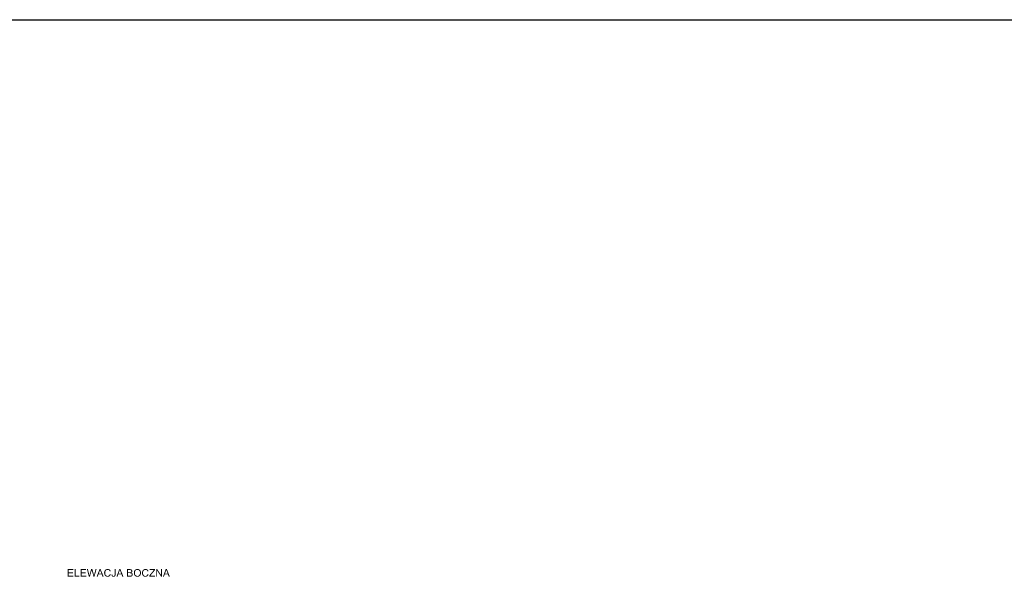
# Model space of a CAD drawing. Header units: millimetres. Extents: x -14047 to 49934, y -21523 to 14989.
# Tile 398 of 580: x 18636 to 25207, y 5898 to 9618. Entities that reach past the tile are written whole.
import ezdxf

# ---------------------------------------------------------------- set-up
doc = ezdxf.new("R2010")
doc.units = ezdxf.units.MM
doc.layers.add('A-KOTY', color=2, linetype='Continuous')
doc.layers.add('C00-00-00', color=7, linetype='Continuous')

msp = doc.modelspace()

# ---------------------------------------------------------------- hatches: boundary and pattern name
at = {"layer": 'C00-00-00'}
h = msp.add_hatch(color=256, dxfattribs=at)
h.dxf.hatch_style = 2
h.paths.add_polyline_path([(18993.359, 5951.993), (18957.376, 5951.993), (18957.376, 5902.04), (18994.629, 5902.04), (18994.629, 5907.967), (18964.149, 5907.967), (18964.149, 5924.9), (18991.666, 5924.9), (18991.666, 5930.827), (18964.149, 5930.827), (18964.149, 5946.067), (18993.359, 5946.067)])
h = msp.add_hatch(color=256, dxfattribs=at)
h.dxf.hatch_style = 2
h.paths.add_polyline_path([(19010.716, 5951.993), (19003.943, 5951.993), (19003.943, 5902.04), (19035.269, 5902.04), (19035.269, 5907.967), (19010.716, 5907.967)])
h = msp.add_hatch(color=256, dxfattribs=at)
h.dxf.hatch_style = 2
h.paths.add_polyline_path([(19078.873, 5951.993), (19042.889, 5951.993), (19042.889, 5902.04), (19080.143, 5902.04), (19080.143, 5907.967), (19049.663, 5907.967), (19049.663, 5924.9), (19077.179, 5924.9), (19077.179, 5930.827), (19049.663, 5930.827), (19049.663, 5946.067), (19078.873, 5946.067)])
h = msp.add_hatch(color=256, dxfattribs=at)
h.dxf.hatch_style = 2
h.paths.add_polyline_path([(19091.573, 5951.993), (19084.799, 5951.993), (19097.923, 5902.04), (19101.309, 5909.237), (19101.309, 5909.66), (19100.886, 5910.93), (19100.886, 5912.623), (19100.463, 5913.893), (19100.039, 5915.163), (19099.616, 5916.433), (19099.616, 5917.703), (19099.193, 5919.397)])
h = msp.add_hatch(color=256, dxfattribs=at)
h.dxf.hatch_style = 2
h.paths.add_polyline_path([(19121.206, 5951.993), (19113.163, 5951.993), (19103.426, 5918.127), (19103.426, 5917.28), (19103.003, 5916.01), (19102.579, 5914.74), (19102.156, 5913.047), (19101.733, 5911.353), (19101.309, 5909.237), (19097.923, 5902.04), (19104.696, 5902.04), (19115.279, 5940.14), (19115.703, 5940.563), (19115.703, 5941.833), (19116.126, 5943.103), (19116.549, 5944.373), (19116.973, 5946.067)])
h = msp.add_hatch(color=256, dxfattribs=at)
h.dxf.hatch_style = 2
h.paths.add_polyline_path([(19121.206, 5951.993), (19116.973, 5946.067), (19116.973, 5944.797), (19117.396, 5943.527), (19117.819, 5942.257), (19118.666, 5940.14), (19128.826, 5902.04), (19132.213, 5909.237), (19131.789, 5910.507), (19131.789, 5911.777), (19131.366, 5913.047), (19131.366, 5914.317), (19130.943, 5915.587), (19130.519, 5916.857), (19130.519, 5918.127), (19130.096, 5919.82), (19129.673, 5921.09), (19129.249, 5922.36), (19128.826, 5924.053), (19128.826, 5925.323), (19128.403, 5926.593)])
h = msp.add_hatch(color=256, dxfattribs=at)
h.dxf.hatch_style = 2
h.paths.add_polyline_path([(19149.146, 5951.993), (19142.373, 5951.993), (19134.753, 5919.82), (19134.329, 5918.55), (19133.906, 5916.857), (19133.483, 5915.587), (19133.059, 5913.893), (19133.059, 5912.623), (19132.636, 5911.353), (19132.213, 5910.083), (19132.213, 5909.237), (19128.826, 5902.04), (19135.176, 5902.04)])
h = msp.add_hatch(color=256, dxfattribs=at)
h.dxf.hatch_style = 2
h.paths.add_polyline_path([(19176.239, 5951.993), (19169.043, 5951.993), (19149.993, 5902.04), (19156.766, 5902.04), (19162.269, 5917.28), (19183.436, 5917.28), (19164.386, 5922.783), (19169.889, 5937.177), (19169.889, 5937.6), (19170.313, 5938.87), (19170.736, 5940.14), (19171.159, 5941.41), (19171.583, 5942.68), (19172.006, 5943.95), (19172.429, 5945.643), (19172.429, 5946.913)])
h = msp.add_hatch(color=256, dxfattribs=at)
h.dxf.hatch_style = 2
h.paths.add_polyline_path([(19176.239, 5951.993), (19172.429, 5946.913), (19172.853, 5945.643), (19173.276, 5944.797), (19173.699, 5943.527), (19174.123, 5942.257), (19174.546, 5940.987), (19174.969, 5939.293), (19175.393, 5938.023), (19176.239, 5936.33), (19181.319, 5922.783), (19164.386, 5922.783), (19183.436, 5917.28), (19188.939, 5902.04), (19196.559, 5902.04)])
h = msp.add_hatch(color=256, dxfattribs=at)
h.dxf.hatch_style = 2
h.paths.add_polyline_path([(19223.653, 5952.84), (19220.689, 5952.84), (19218.996, 5952.417), (19217.726, 5952.417), (19216.456, 5951.993), (19215.186, 5951.57), (19213.916, 5951.147), (19212.646, 5950.3), (19211.376, 5949.877), (19210.106, 5949.03), (19209.259, 5948.183), (19207.989, 5947.337), (19207.143, 5946.49), (19206.296, 5945.643), (19205.449, 5944.373), (19204.603, 5943.527), (19203.756, 5942.257), (19202.909, 5940.987), (19202.909, 5940.563), (19202.486, 5939.717), (19202.063, 5938.447), (19201.639, 5937.177), (19201.216, 5935.907), (19200.793, 5934.637), (19200.369, 5933.367), (19200.369, 5931.673), (19199.946, 5930.403), (19199.946, 5924.477), (19200.369, 5923.207), (19200.369, 5921.937), (19200.793, 5920.667), (19200.793, 5918.973), (19201.216, 5917.703), (19201.639, 5916.433), (19202.063, 5915.163), (19202.909, 5913.893), (19203.333, 5912.623), (19204.179, 5911.353), (19204.603, 5910.083), (19205.449, 5908.813), (19206.296, 5907.967), (19207.143, 5907.12), (19208.413, 5906.273), (19209.259, 5905.427), (19210.529, 5904.58), (19211.376, 5903.733), (19212.646, 5903.31), (19213.916, 5902.887), (19214.763, 5902.463), (19216.033, 5902.04), (19217.726, 5901.617), (19218.996, 5901.617), (19220.266, 5901.193), (19225.769, 5901.193), (19227.039, 5901.617), (19228.309, 5901.617), (19229.579, 5902.04), (19230.849, 5902.463), (19232.119, 5902.887), (19233.389, 5903.31), (19234.659, 5904.157), (19235.506, 5904.58), (19236.776, 5905.427), (19237.623, 5906.273), (19222.806, 5906.697), (19222.383, 5906.697), (19221.113, 5907.12), (19219.419, 5907.12), (19218.149, 5907.543), (19216.879, 5907.967), (19215.609, 5908.39), (19214.339, 5909.237), (19213.493, 5909.66), (19212.646, 5910.507), (19211.799, 5911.777), (19210.953, 5912.623), (19210.106, 5913.893), (19209.259, 5915.163), (19208.836, 5916.433), (19208.413, 5917.703), (19207.989, 5918.973), (19207.566, 5920.243), (19207.143, 5921.513), (19207.143, 5924.477), (19206.719, 5925.747), (19206.719, 5927.44), (19206.719, 5929.133), (19207.143, 5930.403), (19207.143, 5931.673), (19207.566, 5932.943), (19207.566, 5934.213), (19207.989, 5935.907), (19208.413, 5937.177), (19208.836, 5938.023), (19209.259, 5939.293), (19210.106, 5940.563), (19210.953, 5941.833), (19211.799, 5942.68), (19212.646, 5943.527), (19213.916, 5944.373), (19214.339, 5944.797), (19215.609, 5945.643), (19216.456, 5946.067), (19217.726, 5946.49), (19218.996, 5946.913), (19220.689, 5946.913), (19221.959, 5947.337), (19238.046, 5947.337), (19237.199, 5948.183), (19236.353, 5949.03), (19235.506, 5949.877), (19234.236, 5950.3), (19232.966, 5951.147), (19231.696, 5951.57), (19230.849, 5951.993), (19229.156, 5952.417), (19227.886, 5952.417), (19226.616, 5952.84), (19225.346, 5952.84)])
h = msp.add_hatch(color=256, dxfattribs=at)
h.dxf.hatch_style = 2
h.paths.add_polyline_path([(19237.623, 5919.397), (19237.199, 5917.703), (19236.776, 5916.433), (19236.353, 5915.163), (19235.506, 5913.893), (19235.083, 5913.047), (19234.236, 5911.777), (19233.389, 5910.93), (19232.543, 5910.083), (19232.119, 5909.66), (19230.849, 5908.813), (19229.579, 5908.39), (19228.309, 5907.967), (19227.039, 5907.543), (19225.769, 5907.12), (19224.499, 5906.697), (19222.806, 5906.697), (19237.623, 5906.273), (19238.469, 5907.12), (19239.316, 5907.967), (19240.163, 5908.813), (19241.009, 5910.083), (19241.433, 5911.353), (19242.279, 5912.2), (19242.703, 5913.47), (19243.549, 5915.163), (19243.973, 5916.433), (19244.396, 5917.703)])
h = msp.add_hatch(color=256, dxfattribs=at)
h.dxf.hatch_style = 2
h.paths.add_polyline_path([(19238.046, 5947.337), (19223.653, 5947.337), (19224.076, 5947.337), (19225.769, 5946.913), (19227.039, 5946.913), (19228.309, 5946.49), (19229.579, 5946.067), (19230.849, 5945.643), (19231.696, 5944.797), (19232.543, 5943.95), (19233.389, 5943.103), (19234.236, 5942.257), (19235.083, 5940.987), (19235.929, 5939.717), (19236.353, 5938.447), (19236.776, 5936.753), (19243.549, 5938.447), (19243.126, 5939.293), (19242.703, 5940.563), (19241.856, 5941.833), (19241.433, 5943.103), (19240.586, 5944.373), (19240.163, 5945.22), (19239.316, 5946.49)])
h = msp.add_hatch(color=256, dxfattribs=at)
h.dxf.hatch_style = 2
h.paths.add_polyline_path([(19254.979, 5916.857), (19249.053, 5916.433), (19249.053, 5911.777), (19249.476, 5910.507), (19249.899, 5909.237), (19250.323, 5907.967), (19250.746, 5906.697), (19251.593, 5905.85), (19252.439, 5905.003), (19252.439, 5904.58), (19253.286, 5903.733), (19254.556, 5903.31), (19255.403, 5902.463), (19256.673, 5902.04), (19257.943, 5901.617), (19259.213, 5901.617), (19260.906, 5901.193), (19265.139, 5901.193), (19266.409, 5901.617), (19267.679, 5902.04), (19268.949, 5902.463), (19270.219, 5902.887), (19270.643, 5903.31), (19271.489, 5904.157), (19272.759, 5905.003), (19273.606, 5905.85), (19274.453, 5907.12), (19260.483, 5907.12), (19259.213, 5907.543), (19257.943, 5908.39), (19257.096, 5909.237), (19256.249, 5910.083), (19255.826, 5910.93), (19255.403, 5912.2), (19255.403, 5913.47), (19254.979, 5915.163)])
h = msp.add_hatch(color=256, dxfattribs=at)
h.dxf.hatch_style = 2
h.paths.add_polyline_path([(19276.569, 5951.993), (19269.796, 5951.993), (19269.796, 5913.47), (19269.373, 5912.2), (19268.949, 5911.353), (19268.526, 5910.083), (19267.679, 5909.237), (19266.833, 5908.39), (19266.409, 5907.967), (19265.139, 5907.543), (19263.869, 5907.12), (19262.176, 5907.12), (19274.453, 5907.12), (19274.876, 5908.39), (19275.299, 5909.66), (19275.723, 5910.507), (19276.146, 5911.777), (19276.146, 5914.74), (19276.569, 5916.433), (19276.569, 5918.127)])
h = msp.add_hatch(color=256, dxfattribs=at)
h.dxf.hatch_style = 2
h.paths.add_polyline_path([(19308.319, 5951.993), (19301.123, 5951.993), (19282.073, 5902.04), (19288.846, 5902.04), (19294.349, 5917.28), (19315.516, 5917.28), (19296.466, 5922.783), (19301.969, 5937.177), (19301.969, 5937.6), (19302.393, 5938.87), (19302.816, 5940.14), (19303.239, 5941.41), (19303.663, 5942.68), (19304.086, 5943.95), (19304.509, 5945.643), (19304.509, 5946.913)])
h = msp.add_hatch(color=256, dxfattribs=at)
h.dxf.hatch_style = 2
h.paths.add_polyline_path([(19308.319, 5951.993), (19304.509, 5946.913), (19304.933, 5945.643), (19305.356, 5944.797), (19305.779, 5943.527), (19306.203, 5942.257), (19306.626, 5940.987), (19307.049, 5939.293), (19307.473, 5938.023), (19308.319, 5936.33), (19313.399, 5922.783), (19296.466, 5922.783), (19315.516, 5917.28), (19321.019, 5902.04), (19328.639, 5902.04)])
h = msp.add_hatch(color=256, dxfattribs=at)
h.dxf.hatch_style = 2
h.paths.add_polyline_path([(19371.396, 5951.993), (19352.769, 5951.993), (19352.769, 5902.04), (19376.053, 5902.04), (19377.746, 5902.463), (19378.593, 5902.463), (19379.863, 5902.887), (19380.709, 5902.887), (19381.979, 5903.31), (19383.249, 5904.157), (19384.519, 5904.58), (19385.366, 5905.427), (19385.789, 5905.427), (19386.636, 5906.697), (19387.483, 5907.543), (19359.543, 5907.967), (19359.543, 5925.323), (19387.059, 5925.323), (19386.213, 5926.17), (19384.943, 5927.017), (19383.673, 5927.44), (19382.403, 5928.287), (19381.133, 5928.71), (19381.556, 5928.71), (19382.826, 5929.557), (19383.673, 5930.403), (19359.543, 5930.827), (19359.543, 5946.067), (19385.789, 5946.067), (19384.943, 5947.337), (19384.096, 5948.183), (19383.249, 5949.03), (19381.979, 5949.877), (19380.709, 5950.723), (19379.863, 5950.723), (19378.593, 5951.147), (19377.323, 5951.57), (19376.053, 5951.57), (19374.783, 5951.993), (19373.089, 5951.993)])
h = msp.add_hatch(color=256, dxfattribs=at)
h.dxf.hatch_style = 2
h.paths.add_polyline_path([(19385.789, 5946.067), (19369.279, 5946.067), (19375.206, 5946.067), (19376.053, 5945.643), (19376.899, 5945.643), (19377.323, 5945.22), (19378.593, 5944.797), (19379.439, 5943.95), (19380.286, 5942.68), (19380.709, 5942.257), (19381.133, 5941.41), (19381.556, 5939.717), (19381.556, 5936.33), (19381.133, 5935.06), (19380.286, 5934.213), (19379.863, 5933.79), (19379.016, 5932.943), (19377.746, 5932.097), (19376.476, 5931.673), (19376.053, 5931.673), (19374.783, 5931.25), (19372.243, 5931.25), (19370.126, 5930.827), (19359.543, 5930.827), (19383.673, 5930.403), (19384.943, 5931.25), (19385.789, 5932.097), (19386.213, 5933.367), (19387.059, 5934.213), (19387.483, 5935.06), (19387.906, 5936.753), (19387.906, 5938.023), (19388.329, 5939.293), (19387.906, 5940.563), (19387.906, 5941.833), (19387.483, 5943.527), (19387.059, 5944.797), (19386.213, 5946.067)])
h = msp.add_hatch(color=256, dxfattribs=at)
h.dxf.hatch_style = 2
h.paths.add_polyline_path([(19387.059, 5925.323), (19370.973, 5925.323), (19371.819, 5925.323), (19373.089, 5924.9), (19376.053, 5924.9), (19377.323, 5924.477), (19378.169, 5924.477), (19379.016, 5924.053), (19380.286, 5923.207), (19381.556, 5922.36), (19382.403, 5921.513), (19382.826, 5920.667), (19383.249, 5919.397), (19383.673, 5918.127), (19383.673, 5916.433), (19383.673, 5914.74), (19383.249, 5913.47), (19382.826, 5912.2), (19381.979, 5911.353), (19381.133, 5910.507), (19380.286, 5909.66), (19379.016, 5908.813), (19377.746, 5908.39), (19376.476, 5908.39), (19376.053, 5907.967), (19359.543, 5907.967), (19387.483, 5907.543), (19388.329, 5908.813), (19389.176, 5910.083), (19389.599, 5910.93), (19390.023, 5912.623), (19390.446, 5913.893), (19390.446, 5919.397), (19390.023, 5920.667), (19389.599, 5921.937), (19388.753, 5922.783), (19388.329, 5924.053), (19387.906, 5924.477)])
h = msp.add_hatch(color=256, dxfattribs=at)
h.dxf.hatch_style = 2
h.paths.add_polyline_path([(19406.533, 5947.76), (19405.686, 5946.913), (19404.839, 5946.067), (19404.416, 5945.22), (19403.569, 5944.373), (19402.723, 5943.527), (19401.876, 5942.257), (19401.453, 5941.41), (19400.606, 5940.14), (19400.183, 5938.87), (19399.759, 5937.6), (19399.336, 5936.33), (19398.913, 5935.06), (19398.913, 5933.79), (19398.489, 5932.52), (19398.489, 5930.827), (19398.066, 5929.557), (19398.066, 5923.207), (19398.489, 5921.937), (19398.489, 5920.243), (19398.913, 5918.973), (19399.336, 5917.703), (19399.759, 5916.433), (19400.183, 5915.163), (19401.029, 5913.893), (19401.029, 5913.47), (19401.876, 5912.2), (19402.299, 5911.353), (19403.146, 5910.083), (19403.993, 5908.813), (19405.263, 5907.967), (19406.109, 5907.12), (19406.956, 5906.273), (19421.773, 5906.697), (19420.503, 5907.12), (19418.809, 5907.12), (19417.539, 5907.543), (19416.269, 5907.543), (19414.999, 5908.39), (19414.153, 5908.813), (19412.883, 5909.237), (19411.613, 5910.083), (19410.766, 5910.93), (19409.919, 5912.2), (19409.496, 5912.2), (19408.649, 5913.47), (19407.803, 5914.317), (19407.379, 5915.587), (19406.533, 5916.433), (19406.109, 5917.703), (19405.686, 5918.973), (19405.686, 5920.243), (19405.263, 5921.937), (19404.839, 5923.207), (19404.839, 5929.557), (19405.263, 5930.827), (19405.263, 5932.52), (19405.686, 5933.79), (19406.109, 5935.06), (19406.533, 5936.33), (19406.956, 5937.6), (19407.379, 5938.87), (19407.803, 5939.717), (19408.649, 5940.563), (19409.073, 5941.833), (19409.919, 5942.257), (19410.766, 5943.103), (19412.036, 5943.95), (19412.883, 5944.797), (19414.153, 5945.643), (19415.423, 5946.067), (19416.693, 5946.49), (19417.963, 5946.913), (19419.233, 5946.913), (19420.503, 5947.337), (19422.196, 5947.337)])
h = msp.add_hatch(color=256, dxfattribs=at)
h.dxf.hatch_style = 2
h.paths.add_polyline_path([(19422.196, 5952.84), (19418.809, 5952.84), (19417.539, 5952.417), (19416.269, 5952.417), (19414.576, 5951.993), (19413.306, 5951.57), (19412.459, 5951.147), (19411.189, 5950.723), (19409.919, 5949.877), (19408.649, 5949.453), (19407.803, 5948.607), (19406.533, 5947.76), (19422.196, 5947.337), (19423.466, 5947.337), (19424.736, 5946.913), (19426.006, 5946.913), (19427.276, 5946.49), (19428.546, 5946.067), (19429.816, 5945.22), (19431.086, 5944.797), (19431.933, 5943.95), (19433.203, 5943.103), (19434.049, 5942.257), (19434.896, 5941.41), (19435.743, 5940.14), (19436.166, 5938.87), (19437.013, 5937.6), (19437.436, 5936.753), (19437.859, 5935.483), (19438.283, 5934.213), (19438.706, 5932.943), (19438.706, 5931.25), (19439.129, 5929.98), (19439.129, 5924.053), (19438.706, 5922.783), (19438.706, 5921.09), (19438.283, 5919.82), (19437.859, 5918.55), (19437.436, 5917.28), (19437.013, 5916.01), (19436.166, 5915.163), (19435.743, 5913.893), (19434.896, 5913.047), (19434.049, 5912.2), (19434.049, 5911.777), (19433.203, 5910.93), (19431.933, 5910.083), (19431.086, 5909.237), (19429.816, 5908.813), (19428.546, 5907.967), (19427.276, 5907.543), (19426.006, 5907.12), (19424.736, 5907.12), (19423.466, 5906.697), (19421.773, 5906.697), (19406.956, 5906.273), (19408.226, 5905.427), (19409.496, 5904.58), (19409.919, 5904.157), (19411.189, 5903.733), (19412.459, 5902.887), (19413.729, 5902.463), (19414.999, 5902.04), (19416.269, 5901.617), (19417.539, 5901.617), (19419.233, 5901.193), (19425.159, 5901.193), (19426.429, 5901.617), (19427.699, 5902.04), (19428.969, 5902.04), (19430.239, 5902.463), (19431.509, 5902.887), (19432.779, 5903.733), (19434.049, 5904.157), (19434.473, 5904.58), (19435.743, 5905.427), (19436.589, 5905.85), (19437.859, 5906.697), (19438.706, 5907.967), (19439.553, 5908.813), (19440.399, 5909.66), (19441.246, 5910.93), (19442.093, 5912.2), (19442.939, 5913.47), (19443.363, 5914.74), (19444.209, 5916.01), (19444.633, 5917.28), (19444.633, 5918.55), (19445.056, 5919.82), (19445.479, 5921.09), (19445.479, 5922.783), (19445.903, 5924.053), (19445.903, 5927.017), (19445.903, 5929.98), (19445.479, 5931.25), (19445.479, 5932.943), (19445.056, 5934.213), (19444.633, 5935.483), (19444.633, 5936.753), (19444.209, 5938.023), (19443.363, 5939.293), (19442.939, 5940.563), (19442.093, 5941.833), (19441.246, 5943.103), (19440.399, 5944.373), (19439.553, 5945.22), (19438.706, 5946.49), (19437.859, 5947.337), (19436.589, 5948.183), (19435.743, 5949.03), (19434.473, 5949.453), (19434.049, 5949.877), (19432.779, 5950.723), (19431.509, 5951.147), (19430.239, 5951.57), (19428.969, 5951.993), (19427.699, 5952.417), (19426.429, 5952.417), (19424.736, 5952.84), (19423.466, 5952.84)])
h = msp.add_hatch(color=256, dxfattribs=at)
h.dxf.hatch_style = 2
h.paths.add_polyline_path([(19475.959, 5952.84), (19472.996, 5952.84), (19471.303, 5952.417), (19470.033, 5952.417), (19468.763, 5951.993), (19467.493, 5951.57), (19466.223, 5951.147), (19464.953, 5950.3), (19463.683, 5949.877), (19462.413, 5949.03), (19461.566, 5948.183), (19460.296, 5947.337), (19459.449, 5946.49), (19458.603, 5945.643), (19457.756, 5944.373), (19456.909, 5943.527), (19456.063, 5942.257), (19455.216, 5940.987), (19455.216, 5940.563), (19454.793, 5939.717), (19454.369, 5938.447), (19453.946, 5937.177), (19453.523, 5935.907), (19453.099, 5934.637), (19452.676, 5933.367), (19452.676, 5931.673), (19452.253, 5930.403), (19452.253, 5924.477), (19452.676, 5923.207), (19452.676, 5921.937), (19453.099, 5920.667), (19453.099, 5918.973), (19453.523, 5917.703), (19453.946, 5916.433), (19454.369, 5915.163), (19455.216, 5913.893), (19455.639, 5912.623), (19456.486, 5911.353), (19456.909, 5910.083), (19457.756, 5908.813), (19458.603, 5907.967), (19459.449, 5907.12), (19460.719, 5906.273), (19461.566, 5905.427), (19462.836, 5904.58), (19463.683, 5903.733), (19464.953, 5903.31), (19466.223, 5902.887), (19467.069, 5902.463), (19468.339, 5902.04), (19470.033, 5901.617), (19471.303, 5901.617), (19472.573, 5901.193), (19478.076, 5901.193), (19479.346, 5901.617), (19480.616, 5901.617), (19481.886, 5902.04), (19483.156, 5902.463), (19484.426, 5902.887), (19485.696, 5903.31), (19486.966, 5904.157), (19487.813, 5904.58), (19489.083, 5905.427), (19489.929, 5906.273), (19475.113, 5906.697), (19474.689, 5906.697), (19473.419, 5907.12), (19471.726, 5907.12), (19470.456, 5907.543), (19469.186, 5907.967), (19467.916, 5908.39), (19466.646, 5909.237), (19465.799, 5909.66), (19464.953, 5910.507), (19464.106, 5911.777), (19463.259, 5912.623), (19462.413, 5913.893), (19461.566, 5915.163), (19461.143, 5916.433), (19460.719, 5917.703), (19460.296, 5918.973), (19459.873, 5920.243), (19459.449, 5921.513), (19459.449, 5924.477), (19459.026, 5925.747), (19459.026, 5927.44), (19459.026, 5929.133), (19459.449, 5930.403), (19459.449, 5931.673), (19459.873, 5932.943), (19459.873, 5934.213), (19460.296, 5935.907), (19460.719, 5937.177), (19461.143, 5938.023), (19461.566, 5939.293), (19462.413, 5940.563), (19463.259, 5941.833), (19464.106, 5942.68), (19464.953, 5943.527), (19466.223, 5944.373), (19466.646, 5944.797), (19467.916, 5945.643), (19468.763, 5946.067), (19470.033, 5946.49), (19471.303, 5946.913), (19472.996, 5946.913), (19474.266, 5947.337), (19490.353, 5947.337), (19489.506, 5948.183), (19488.659, 5949.03), (19487.813, 5949.877), (19486.543, 5950.3), (19485.273, 5951.147), (19484.003, 5951.57), (19483.156, 5951.993), (19481.463, 5952.417), (19480.193, 5952.417), (19478.923, 5952.84), (19477.653, 5952.84)])
h = msp.add_hatch(color=256, dxfattribs=at)
h.dxf.hatch_style = 2
h.paths.add_polyline_path([(19489.929, 5919.397), (19489.506, 5917.703), (19489.083, 5916.433), (19488.659, 5915.163), (19487.813, 5913.893), (19487.389, 5913.047), (19486.543, 5911.777), (19485.696, 5910.93), (19484.849, 5910.083), (19484.426, 5909.66), (19483.156, 5908.813), (19481.886, 5908.39), (19480.616, 5907.967), (19479.346, 5907.543), (19478.076, 5907.12), (19476.806, 5906.697), (19475.113, 5906.697), (19489.929, 5906.273), (19490.776, 5907.12), (19491.623, 5907.967), (19492.469, 5908.813), (19493.316, 5910.083), (19493.739, 5911.353), (19494.586, 5912.2), (19495.009, 5913.47), (19495.856, 5915.163), (19496.279, 5916.433), (19496.703, 5917.703)])
h = msp.add_hatch(color=256, dxfattribs=at)
h.dxf.hatch_style = 2
h.paths.add_polyline_path([(19490.353, 5947.337), (19475.959, 5947.337), (19476.383, 5947.337), (19478.076, 5946.913), (19479.346, 5946.913), (19480.616, 5946.49), (19481.886, 5946.067), (19483.156, 5945.643), (19484.003, 5944.797), (19484.849, 5943.95), (19485.696, 5943.103), (19486.543, 5942.257), (19487.389, 5940.987), (19488.236, 5939.717), (19488.659, 5938.447), (19489.083, 5936.753), (19495.856, 5938.447), (19495.433, 5939.293), (19495.009, 5940.563), (19494.163, 5941.833), (19493.739, 5943.103), (19492.893, 5944.373), (19492.469, 5945.22), (19491.623, 5946.49)])
h = msp.add_hatch(color=256, dxfattribs=at)
h.dxf.hatch_style = 2
h.paths.add_polyline_path([(19539.459, 5951.993), (19503.476, 5951.993), (19503.476, 5946.067), (19531.416, 5946.067), (19530.993, 5945.643), (19530.146, 5944.373), (19528.876, 5943.527), (19528.029, 5942.68), (19527.183, 5941.41), (19526.336, 5940.14), (19500.513, 5908.39), (19500.513, 5902.04), (19540.306, 5902.04), (19540.306, 5907.967), (19508.133, 5907.967), (19511.096, 5911.353), (19539.459, 5946.067)])
h = msp.add_hatch(color=256, dxfattribs=at)
h.dxf.hatch_style = 2
h.paths.add_polyline_path([(19553.853, 5951.993), (19547.079, 5951.993), (19547.079, 5902.04), (19553.429, 5902.04), (19553.429, 5941.41)])
h = msp.add_hatch(color=256, dxfattribs=at)
h.dxf.hatch_style = 2
h.paths.add_polyline_path([(19553.853, 5951.993), (19553.429, 5941.41), (19579.676, 5902.04), (19580.099, 5912.623)])
h = msp.add_hatch(color=256, dxfattribs=at)
h.dxf.hatch_style = 2
h.paths.add_polyline_path([(19586.449, 5951.993), (19580.099, 5951.993), (19580.099, 5912.623), (19579.676, 5902.04), (19586.449, 5902.04)])
h = msp.add_hatch(color=256, dxfattribs=at)
h.dxf.hatch_style = 2
h.paths.add_polyline_path([(19618.199, 5951.993), (19611.003, 5951.993), (19591.953, 5902.04), (19598.726, 5902.04), (19604.229, 5917.28), (19625.396, 5917.28), (19606.346, 5922.783), (19611.849, 5937.177), (19611.849, 5937.6), (19612.273, 5938.87), (19612.696, 5940.14), (19613.119, 5941.41), (19613.543, 5942.68), (19613.966, 5943.95), (19614.389, 5945.643), (19614.389, 5946.913)])
h = msp.add_hatch(color=256, dxfattribs=at)
h.dxf.hatch_style = 2
h.paths.add_polyline_path([(19618.199, 5951.993), (19614.389, 5946.913), (19614.813, 5945.643), (19615.236, 5944.797), (19615.659, 5943.527), (19616.083, 5942.257), (19616.506, 5940.987), (19616.929, 5939.293), (19617.353, 5938.023), (19618.199, 5936.33), (19623.279, 5922.783), (19606.346, 5922.783), (19625.396, 5917.28), (19630.899, 5902.04), (19638.519, 5902.04)])

# ---------------------------------------------------------------- linework, layer by layer
at = {"layer": 'A-KOTY'}
msp.add_lwpolyline([(8616.172, 9618.463), (36495.359, 9618.463), (36495.359, 1157.085), (8616.172, 1157.085)], close=True, dxfattribs=at)

doc.saveas('drawing.dxf')
